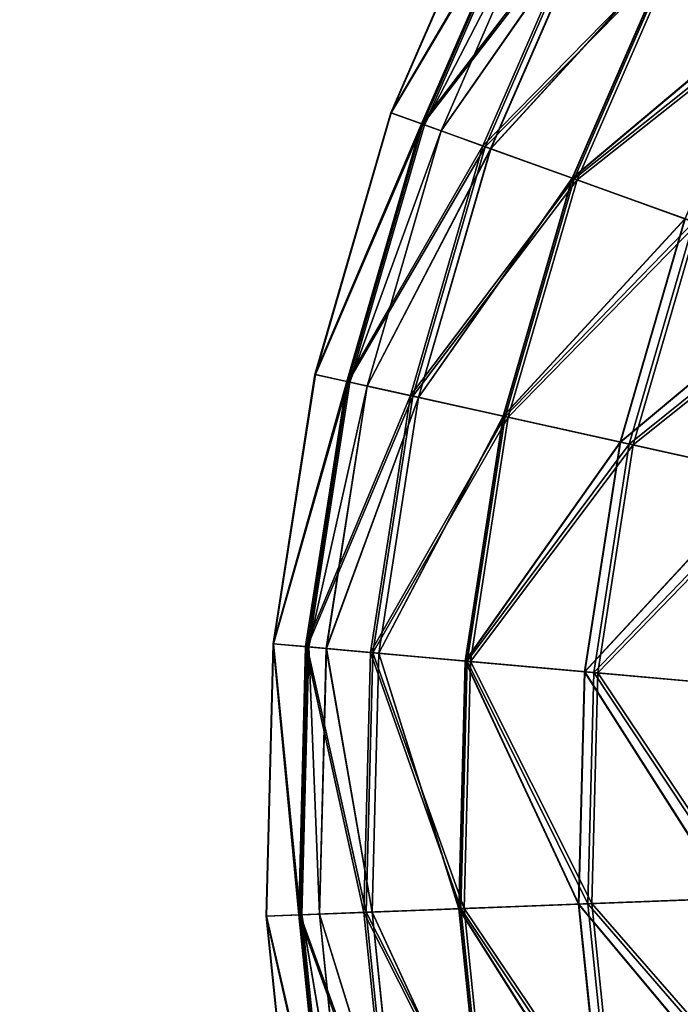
# Model space of a CAD drawing. Header units: millimetres. Extents: x 0 to 453, y 0 to 454.
# Tile 312 of 530: x 18 to 42, y 340 to 375. Entities that reach past the tile are written whole.
import ezdxf

# ---------------------------------------------------------------- set-up
doc = ezdxf.new("R2010")
doc.units = ezdxf.units.MM
doc.header["$LTSCALE"] = 25.4
doc.layers.get('0').update_dxf_attribs({"true_color": 0xff5454})

# ---------------------------------------------------------------- blocks, each defined once
blk = doc.blocks.new('KARO-V-10303.STL')
at = {"color": 250, "true_color": 0x262626}
mesh = blk.add_polyface(dxfattribs=at)
corners = [(-197.361, -32.381, 1779.606), (-197.458, 31.784, 1779.606), (-200, -0.302, 1779.606), (-189.803, 63.047, 1779.606), (-189.611, -63.62, 1779.606), (-177.232, 92.677, 1779.606), (-176.95, -93.212, 1779.606), (-160.07, 119.907, 1779.606), (-159.707, -120.39, 1779.606), (-138.763, 144.031, 1779.606), (-138.327, -144.45, 1779.606), (-113.862, 164.425, 1779.606), (-113.364, -164.768, 1779.606), (-86.012, 180.56, 1779.606), (-85.465, -180.82, 1779.606), (-55.934, 192.019, 1779.606), (-55.353, -192.188, 1779.606), (-24.407, 198.505, 1779.606), (-23.807, -198.578, 1779.606), (7.751, 199.85, 1779.606), (8.355, -199.825, 1779.606), (39.709, 196.018, 1779.606), (40.301, -195.897, 1779.606), (70.638, 187.11, 1779.606), (71.204, -186.896, 1779.606), (99.738, 173.356, 1779.606), (100.262, -173.054, 1779.606), (126.255, 155.112, 1779.606), (126.723, -154.73, 1779.606), (149.501, 132.851, 1779.606), (149.902, -132.398, 1779.606), (168.876, 107.149, 1779.606), (169.199, -106.637, 1779.606), (183.877, 78.671, 1779.606), (184.114, -78.115, 1779.606), (194.116, 48.157, 1779.606), (194.26, -47.57, 1779.606), (199.327, 16.395, 1779.606), (199.376, -15.792, 1779.606)]
mesh.append_faces([[corners[k] for k in face] for face in [(0, 1, 2), (37, 36, 38)]], dxfattribs={"vtx0": -1, "color": 250})
mesh.append_faces([[corners[k] for k in face] for face in [(1, 0, 3), (3, 4, 5), (5, 6, 7), (7, 8, 9), (9, 10, 11), (11, 12, 13), (13, 14, 15), (15, 16, 17), (17, 18, 19), (19, 20, 21), (21, 22, 23), (23, 24, 25), (25, 26, 27), (27, 28, 29), (29, 30, 31), (31, 32, 33), (33, 34, 35), (35, 36, 37)]], dxfattribs={"vtx0": -1, "vtx1": -1, "color": 250})
mesh.append_faces([[corners[k] for k in face] for face in [(3, 0, 4), (5, 4, 6), (7, 6, 8), (9, 8, 10), (11, 10, 12), (13, 12, 14), (15, 14, 16), (17, 16, 18), (19, 18, 20), (21, 20, 22), (23, 22, 24), (25, 24, 26), (27, 26, 28), (29, 28, 30), (31, 30, 32), (33, 32, 34), (35, 34, 36)]], dxfattribs={"vtx0": -1, "vtx2": -1, "color": 250})
mesh = blk.add_polyface(dxfattribs=at)
corners = [(-197.458, 31.784, 1778.806), (-197.361, -32.381, 1778.806), (-200, -0.302, 1778.806), (-189.803, 63.047, 1778.806), (-189.611, -63.62, 1778.806), (-177.232, 92.677, 1778.806), (-176.95, -93.212, 1778.806), (-160.07, 119.907, 1778.806), (-159.707, -120.39, 1778.806), (-138.763, 144.031, 1778.806), (-138.327, -144.45, 1778.806), (-113.862, 164.425, 1778.806), (-113.364, -164.768, 1778.806), (-86.012, 180.56, 1778.806), (-85.465, -180.82, 1778.806), (-55.934, 192.019, 1778.806), (-55.353, -192.188, 1778.806), (-24.407, 198.505, 1778.806), (-23.807, -198.578, 1778.806), (7.751, 199.85, 1778.806), (8.355, -199.825, 1778.806), (39.709, 196.018, 1778.806), (40.301, -195.897, 1778.806), (70.638, 187.11, 1778.806), (71.204, -186.896, 1778.806), (99.738, 173.356, 1778.806), (100.262, -173.054, 1778.806), (126.255, 155.112, 1778.806), (126.723, -154.73, 1778.806), (149.501, 132.851, 1778.806), (149.902, -132.398, 1778.806), (168.876, 107.149, 1778.806), (169.199, -106.637, 1778.806), (183.877, 78.671, 1778.806), (184.114, -78.115, 1778.806), (194.116, 48.157, 1778.806), (194.26, -47.57, 1778.806), (199.327, 16.395, 1778.806), (199.376, -15.792, 1778.806)]
mesh.append_faces([[corners[k] for k in face] for face in [(0, 1, 2), (36, 37, 38)]], dxfattribs={"vtx0": -1, "color": 250})
mesh.append_faces([[corners[k] for k in face] for face in [(1, 3, 4), (4, 5, 6), (6, 7, 8), (8, 9, 10), (10, 11, 12), (12, 13, 14), (14, 15, 16), (16, 17, 18), (18, 19, 20), (20, 21, 22), (22, 23, 24), (24, 25, 26), (26, 27, 28), (28, 29, 30), (30, 31, 32), (32, 33, 34), (34, 35, 36)]], dxfattribs={"vtx0": -1, "vtx1": -1, "color": 250})
mesh.append_faces([[corners[k] for k in face] for face in [(1, 0, 3), (4, 3, 5), (6, 5, 7), (8, 7, 9), (10, 9, 11), (12, 11, 13), (14, 13, 15), (16, 15, 17), (18, 17, 19), (20, 19, 21), (22, 21, 23), (24, 23, 25), (26, 25, 27), (28, 27, 29), (30, 29, 31), (32, 31, 33), (34, 33, 35), (36, 35, 37)]], dxfattribs={"vtx0": -1, "vtx2": -1, "color": 250})
at = {"color": 7, "true_color": 0xffffff}
mesh = blk.add_polyface(dxfattribs=at)
corners = [(-181.694, 146.018, 112.186), (-186.651, 137.562, 102.487), (-185.547, 137.164, 112.186), (-182.738, 146.554, 102.487)]
mesh.append_faces([[corners[k] for k in face] for face in [(0, 1, 2), (1, 0, 3)]], dxfattribs={"vtx0": -1, "color": 7})
mesh = blk.add_polyface(dxfattribs=at)
corners = [(-186.651, 137.562, 102.487), (-182.723, 146.547, 92.718), (-186.635, 137.556, 92.718), (-182.738, 146.554, 102.487)]
mesh.append_faces([[corners[k] for k in face] for face in [(0, 1, 2), (1, 0, 3)]], dxfattribs={"vtx0": -1, "color": 7})
mesh = blk.add_polyface(dxfattribs=at)
corners = [(-186.635, 137.556, 92.718), (-181.649, 145.995, 83.023), (-185.499, 137.147, 83.023), (-182.723, 146.547, 92.718)]
mesh.append_faces([[corners[k] for k in face] for face in [(0, 1, 2), (1, 0, 3)]], dxfattribs={"vtx0": -1, "color": 7})
mesh = blk.add_polyface(dxfattribs=at)
corners = [(-179.606, 144.945, 121.669), (-185.547, 137.164, 112.186), (-183.338, 136.367, 121.669), (-181.694, 146.018, 112.186)]
mesh.append_faces([[corners[k] for k in face] for face in [(0, 1, 2), (1, 0, 3)]], dxfattribs={"vtx0": -1, "color": 7})
mesh = blk.add_polyface(dxfattribs=at)
corners = [(-185.499, 137.147, 83.023), (-179.532, 144.907, 73.548), (-183.26, 136.339, 73.548), (-181.649, 145.995, 83.023)]
mesh.append_faces([[corners[k] for k in face] for face in [(0, 1, 2), (1, 0, 3)]], dxfattribs={"vtx0": -1, "color": 7})
mesh = blk.add_polyface(dxfattribs=at)
corners = [(-185.442, 137.126, 97.704), (-181.032, 145.678, 107.704), (-184.846, 136.911, 107.704), (-181.595, 145.967, 97.704)]
mesh.append_faces([[corners[k] for k in face] for face in [(0, 1, 2), (1, 0, 3)]], dxfattribs={"vtx0": -1, "color": 7})
mesh = blk.add_polyface(dxfattribs=at)
corners = [(-181.028, 145.676, 87.704), (-185.442, 137.126, 97.704), (-184.842, 136.91, 87.704), (-181.595, 145.967, 97.704)]
mesh.append_faces([[corners[k] for k in face] for face in [(0, 1, 2), (1, 0, 3)]], dxfattribs={"vtx0": -1, "color": 7})
mesh = blk.add_polyface(dxfattribs=at)
corners = [(-184.846, 136.911, 107.704), (-179.347, 144.813, 117.543), (-183.065, 136.268, 117.543), (-181.032, 145.678, 107.704)]
mesh.append_faces([[corners[k] for k in face] for face in [(0, 1, 2), (1, 0, 3)]], dxfattribs={"vtx0": -1, "color": 7})
mesh = blk.add_polyface(dxfattribs=at)
corners = [(-179.34, 144.809, 77.866), (-184.842, 136.91, 87.704), (-183.057, 136.265, 77.866), (-181.028, 145.676, 87.704)]
mesh.append_faces([[corners[k] for k in face] for face in [(0, 1, 2), (1, 0, 3)]], dxfattribs={"vtx0": -1, "color": 7})
mesh = blk.add_polyface(dxfattribs=at)
corners = [(-176.505, 143.353, 130.795), (-183.338, 136.367, 121.669), (-180.06, 135.184, 130.795), (-179.606, 144.945, 121.669)]
mesh.append_faces([[corners[k] for k in face] for face in [(0, 1, 2), (1, 0, 3)]], dxfattribs={"vtx0": -1, "color": 7})
mesh = blk.add_polyface(dxfattribs=at)
corners = [(-183.26, 136.339, 73.548), (-176.403, 143.3, 64.434), (-179.951, 135.145, 64.434), (-179.532, 144.907, 73.548)]
mesh.append_faces([[corners[k] for k in face] for face in [(0, 1, 2), (1, 0, 3)]], dxfattribs={"vtx0": -1, "color": 7})
mesh = blk.add_polyface(dxfattribs=at)
corners = [(-183.065, 136.268, 117.543), (-176.568, 143.385, 127.063), (-180.126, 135.208, 127.063), (-179.347, 144.813, 117.543)]
mesh.append_faces([[corners[k] for k in face] for face in [(0, 1, 2), (1, 0, 3)]], dxfattribs={"vtx0": -1, "color": 7})
mesh = blk.add_polyface(dxfattribs=at)
corners = [(-176.557, 143.379, 68.347), (-183.057, 136.265, 77.866), (-180.114, 135.204, 68.347), (-179.34, 144.809, 77.866)]
mesh.append_faces([[corners[k] for k in face] for face in [(0, 1, 2), (1, 0, 3)]], dxfattribs={"vtx0": -1, "color": 7})
mesh = blk.add_polyface(dxfattribs=at)
corners = [(-180.126, 135.208, 127.063), (-172.74, 141.419, 136.111), (-176.078, 133.747, 136.111), (-176.568, 143.385, 127.063)]
mesh.append_faces([[corners[k] for k in face] for face in [(0, 1, 2), (1, 0, 3)]], dxfattribs={"vtx0": -1, "color": 7})
mesh = blk.add_polyface(dxfattribs=at)
corners = [(-172.725, 141.411, 59.3), (-180.114, 135.204, 68.347), (-176.062, 133.742, 59.3), (-176.557, 143.379, 68.347)]
mesh.append_faces([[corners[k] for k in face] for face in [(0, 1, 2), (1, 0, 3)]], dxfattribs={"vtx0": -1, "color": 7})
mesh = blk.add_polyface(dxfattribs=at)
corners = [(-172.438, 141.264, 139.429), (-180.06, 135.184, 130.795), (-175.759, 133.632, 139.429), (-176.505, 143.353, 130.795)]
mesh.append_faces([[corners[k] for k in face] for face in [(0, 1, 2), (1, 0, 3)]], dxfattribs={"vtx0": -1, "color": 7})
mesh = blk.add_polyface(dxfattribs=at)
corners = [(-179.951, 135.145, 64.434), (-172.309, 141.198, 55.816), (-175.622, 133.583, 55.816), (-176.403, 143.3, 64.434)]
mesh.append_faces([[corners[k] for k in face] for face in [(0, 1, 2), (1, 0, 3)]], dxfattribs={"vtx0": -1, "color": 7})
mesh = blk.add_polyface(dxfattribs=at)
corners = [(-185.547, 137.164, 112.186), (-189.381, 128.144, 102.487), (-188.235, 127.89, 112.186), (-186.651, 137.562, 102.487)]
mesh.append_faces([[corners[k] for k in face] for face in [(0, 1, 2), (1, 0, 3)]], dxfattribs={"vtx0": -1, "color": 7})
mesh = blk.add_polyface(dxfattribs=at)
corners = [(-189.381, 128.144, 102.487), (-186.635, 137.556, 92.718), (-189.365, 128.14, 92.718), (-186.651, 137.562, 102.487)]
mesh.append_faces([[corners[k] for k in face] for face in [(0, 1, 2), (1, 0, 3)]], dxfattribs={"vtx0": -1, "color": 7})
mesh = blk.add_polyface(dxfattribs=at)
corners = [(-189.365, 128.14, 92.718), (-185.499, 137.147, 83.023), (-188.186, 127.879, 83.023), (-186.635, 137.556, 92.718)]
mesh.append_faces([[corners[k] for k in face] for face in [(0, 1, 2), (1, 0, 3)]], dxfattribs={"vtx0": -1, "color": 7})
mesh = blk.add_polyface(dxfattribs=at)
corners = [(-183.338, 136.367, 121.669), (-188.235, 127.89, 112.186), (-185.943, 127.382, 121.669), (-185.547, 137.164, 112.186)]
mesh.append_faces([[corners[k] for k in face] for face in [(0, 1, 2), (1, 0, 3)]], dxfattribs={"vtx0": -1, "color": 7})
mesh = blk.add_polyface(dxfattribs=at)
corners = [(-188.186, 127.879, 83.023), (-183.26, 136.339, 73.548), (-185.862, 127.364, 73.548), (-185.499, 137.147, 83.023)]
mesh.append_faces([[corners[k] for k in face] for face in [(0, 1, 2), (1, 0, 3)]], dxfattribs={"vtx0": -1, "color": 7})
mesh = blk.add_polyface(dxfattribs=at)
corners = [(-188.127, 127.866, 97.704), (-184.846, 136.911, 107.704), (-187.508, 127.729, 107.704), (-185.442, 137.126, 97.704)]
mesh.append_faces([[corners[k] for k in face] for face in [(0, 1, 2), (1, 0, 3)]], dxfattribs={"vtx0": -1, "color": 7})
mesh = blk.add_polyface(dxfattribs=at)
corners = [(-184.842, 136.91, 87.704), (-188.127, 127.866, 97.704), (-187.504, 127.728, 87.704), (-185.442, 137.126, 97.704)]
mesh.append_faces([[corners[k] for k in face] for face in [(0, 1, 2), (1, 0, 3)]], dxfattribs={"vtx0": -1, "color": 7})
mesh = blk.add_polyface(dxfattribs=at)
corners = [(-187.508, 127.729, 107.704), (-183.065, 136.268, 117.543), (-185.659, 127.319, 117.543), (-184.846, 136.911, 107.704)]
mesh.append_faces([[corners[k] for k in face] for face in [(0, 1, 2), (1, 0, 3)]], dxfattribs={"vtx0": -1, "color": 7})
mesh = blk.add_polyface(dxfattribs=at)
corners = [(-183.057, 136.265, 77.866), (-187.504, 127.728, 87.704), (-185.651, 127.317, 77.866), (-184.842, 136.91, 87.704)]
mesh.append_faces([[corners[k] for k in face] for face in [(0, 1, 2), (1, 0, 3)]], dxfattribs={"vtx0": -1, "color": 7})
mesh = blk.add_polyface(dxfattribs=at)
corners = [(-180.06, 135.184, 130.795), (-185.943, 127.382, 121.669), (-182.54, 126.628, 130.795), (-183.338, 136.367, 121.669)]
mesh.append_faces([[corners[k] for k in face] for face in [(0, 1, 2), (1, 0, 3)]], dxfattribs={"vtx0": -1, "color": 7})
mesh = blk.add_polyface(dxfattribs=at)
corners = [(-185.862, 127.364, 73.548), (-179.951, 135.145, 64.434), (-182.428, 126.603, 64.434), (-183.26, 136.339, 73.548)]
mesh.append_faces([[corners[k] for k in face] for face in [(0, 1, 2), (1, 0, 3)]], dxfattribs={"vtx0": -1, "color": 7})
mesh = blk.add_polyface(dxfattribs=at)
corners = [(-185.659, 127.319, 117.543), (-180.126, 135.208, 127.063), (-182.609, 126.643, 127.063), (-183.065, 136.268, 117.543)]
mesh.append_faces([[corners[k] for k in face] for face in [(0, 1, 2), (1, 0, 3)]], dxfattribs={"vtx0": -1, "color": 7})
mesh = blk.add_polyface(dxfattribs=at)
corners = [(-180.114, 135.204, 68.347), (-185.651, 127.317, 77.866), (-182.597, 126.64, 68.347), (-183.057, 136.265, 77.866)]
mesh.append_faces([[corners[k] for k in face] for face in [(0, 1, 2), (1, 0, 3)]], dxfattribs={"vtx0": -1, "color": 7})
mesh = blk.add_polyface(dxfattribs=at)
corners = [(-182.609, 126.643, 127.063), (-176.078, 133.747, 136.111), (-178.407, 125.712, 136.111), (-180.126, 135.208, 127.063)]
mesh.append_faces([[corners[k] for k in face] for face in [(0, 1, 2), (1, 0, 3)]], dxfattribs={"vtx0": -1, "color": 7})
mesh = blk.add_polyface(dxfattribs=at)
corners = [(-176.062, 133.742, 59.3), (-182.597, 126.64, 68.347), (-178.391, 125.708, 59.3), (-180.114, 135.204, 68.347)]
mesh.append_faces([[corners[k] for k in face] for face in [(0, 1, 2), (1, 0, 3)]], dxfattribs={"vtx0": -1, "color": 7})
mesh = blk.add_polyface(dxfattribs=at)
corners = [(-175.759, 133.632, 139.429), (-182.54, 126.628, 130.795), (-178.076, 125.639, 139.429), (-180.06, 135.184, 130.795)]
mesh.append_faces([[corners[k] for k in face] for face in [(0, 1, 2), (1, 0, 3)]], dxfattribs={"vtx0": -1, "color": 7})
mesh = blk.add_polyface(dxfattribs=at)
corners = [(-182.428, 126.603, 64.434), (-175.622, 133.583, 55.816), (-177.935, 125.607, 55.816), (-179.951, 135.145, 64.434)]
mesh.append_faces([[corners[k] for k in face] for face in [(0, 1, 2), (1, 0, 3)]], dxfattribs={"vtx0": -1, "color": 7})
mesh = blk.add_polyface(dxfattribs=at)
corners = [(-178.407, 125.712, 136.111), (-170.984, 131.909, 144.542), (-173.12, 124.541, 144.542), (-176.078, 133.747, 136.111)]
mesh.append_faces([[corners[k] for k in face] for face in [(0, 1, 2), (1, 0, 3)]], dxfattribs={"vtx0": -1, "color": 7})
mesh = blk.add_polyface(dxfattribs=at)
corners = [(-170.965, 131.903, 50.872), (-178.391, 125.708, 59.3), (-173.101, 124.536, 50.872), (-176.062, 133.742, 59.3)]
mesh.append_faces([[corners[k] for k in face] for face in [(0, 1, 2), (1, 0, 3)]], dxfattribs={"vtx0": -1, "color": 7})
mesh = blk.add_polyface(dxfattribs=at)
corners = [(-170.5, 131.735, 147.44), (-178.076, 125.639, 139.429), (-172.618, 124.429, 147.44), (-175.759, 133.632, 139.429)]
mesh.append_faces([[corners[k] for k in face] for face in [(0, 1, 2), (1, 0, 3)]], dxfattribs={"vtx0": -1, "color": 7})
mesh = blk.add_polyface(dxfattribs=at)
corners = [(-177.935, 125.607, 55.816), (-170.338, 131.676, 47.824), (-172.449, 124.392, 47.824), (-175.622, 133.583, 55.816)]
mesh.append_faces([[corners[k] for k in face] for face in [(0, 1, 2), (1, 0, 3)]], dxfattribs={"vtx0": -1, "color": 7})
mesh = blk.add_polyface(dxfattribs=at)
corners = [(-188.235, 127.89, 112.186), (-190.885, 118.453, 102.487), (-189.716, 118.348, 112.186), (-189.381, 128.144, 102.487)]
mesh.append_faces([[corners[k] for k in face] for face in [(0, 1, 2), (1, 0, 3)]], dxfattribs={"vtx0": -1, "color": 7})
mesh = blk.add_polyface(dxfattribs=at)
corners = [(-190.885, 118.453, 102.487), (-189.365, 128.14, 92.718), (-190.868, 118.452, 92.718), (-189.381, 128.144, 102.487)]
mesh.append_faces([[corners[k] for k in face] for face in [(0, 1, 2), (1, 0, 3)]], dxfattribs={"vtx0": -1, "color": 7})
mesh = blk.add_polyface(dxfattribs=at)
corners = [(-190.868, 118.452, 92.718), (-188.186, 127.879, 83.023), (-189.665, 118.343, 83.023), (-189.365, 128.14, 92.718)]
mesh.append_faces([[corners[k] for k in face] for face in [(0, 1, 2), (1, 0, 3)]], dxfattribs={"vtx0": -1, "color": 7})
mesh = blk.add_polyface(dxfattribs=at)
corners = [(-185.943, 127.382, 121.669), (-189.716, 118.348, 112.186), (-187.378, 118.137, 121.669), (-188.235, 127.89, 112.186)]
mesh.append_faces([[corners[k] for k in face] for face in [(0, 1, 2), (1, 0, 3)]], dxfattribs={"vtx0": -1, "color": 7})
mesh = blk.add_polyface(dxfattribs=at)
corners = [(-189.665, 118.343, 83.023), (-185.862, 127.364, 73.548), (-187.295, 118.13, 73.548), (-188.186, 127.879, 83.023)]
mesh.append_faces([[corners[k] for k in face] for face in [(0, 1, 2), (1, 0, 3)]], dxfattribs={"vtx0": -1, "color": 7})
mesh = blk.add_polyface(dxfattribs=at)
corners = [(-187.504, 127.728, 87.704), (-189.605, 118.338, 97.704), (-188.97, 118.281, 87.704), (-188.127, 127.866, 97.704)]
mesh.append_faces([[corners[k] for k in face] for face in [(0, 1, 2), (1, 0, 3)]], dxfattribs={"vtx0": -1, "color": 7})
mesh = blk.add_polyface(dxfattribs=at)
corners = [(-189.605, 118.338, 97.704), (-187.508, 127.729, 107.704), (-188.974, 118.281, 107.704), (-188.127, 127.866, 97.704)]
mesh.append_faces([[corners[k] for k in face] for face in [(0, 1, 2), (1, 0, 3)]], dxfattribs={"vtx0": -1, "color": 7})
mesh = blk.add_polyface(dxfattribs=at)
corners = [(-188.974, 118.281, 107.704), (-185.659, 127.319, 117.543), (-187.088, 118.111, 117.543), (-187.508, 127.729, 107.704)]
mesh.append_faces([[corners[k] for k in face] for face in [(0, 1, 2), (1, 0, 3)]], dxfattribs={"vtx0": -1, "color": 7})
mesh = blk.add_polyface(dxfattribs=at)
corners = [(-185.651, 127.317, 77.866), (-188.97, 118.281, 87.704), (-187.08, 118.11, 77.866), (-187.504, 127.728, 87.704)]
mesh.append_faces([[corners[k] for k in face] for face in [(0, 1, 2), (1, 0, 3)]], dxfattribs={"vtx0": -1, "color": 7})
mesh = blk.add_polyface(dxfattribs=at)
corners = [(-182.54, 126.628, 130.795), (-187.378, 118.137, 121.669), (-183.906, 117.825, 130.795), (-185.943, 127.382, 121.669)]
mesh.append_faces([[corners[k] for k in face] for face in [(0, 1, 2), (1, 0, 3)]], dxfattribs={"vtx0": -1, "color": 7})
mesh = blk.add_polyface(dxfattribs=at)
corners = [(-187.295, 118.13, 73.548), (-182.428, 126.603, 64.434), (-183.791, 117.814, 64.434), (-185.862, 127.364, 73.548)]
mesh.append_faces([[corners[k] for k in face] for face in [(0, 1, 2), (1, 0, 3)]], dxfattribs={"vtx0": -1, "color": 7})
mesh = blk.add_polyface(dxfattribs=at)
corners = [(-187.088, 118.111, 117.543), (-182.609, 126.643, 127.063), (-183.976, 117.831, 127.063), (-185.659, 127.319, 117.543)]
mesh.append_faces([[corners[k] for k in face] for face in [(0, 1, 2), (1, 0, 3)]], dxfattribs={"vtx0": -1, "color": 7})
mesh = blk.add_polyface(dxfattribs=at)
corners = [(-182.597, 126.64, 68.347), (-187.08, 118.11, 77.866), (-183.964, 117.83, 68.347), (-185.651, 127.317, 77.866)]
mesh.append_faces([[corners[k] for k in face] for face in [(0, 1, 2), (1, 0, 3)]], dxfattribs={"vtx0": -1, "color": 7})
mesh = blk.add_polyface(dxfattribs=at)
corners = [(-183.976, 117.831, 127.063), (-178.407, 125.712, 136.111), (-179.69, 117.445, 136.111), (-182.609, 126.643, 127.063)]
mesh.append_faces([[corners[k] for k in face] for face in [(0, 1, 2), (1, 0, 3)]], dxfattribs={"vtx0": -1, "color": 7})
mesh = blk.add_polyface(dxfattribs=at)
corners = [(-178.391, 125.708, 59.3), (-183.964, 117.83, 68.347), (-179.673, 117.443, 59.3), (-182.597, 126.64, 68.347)]
mesh.append_faces([[corners[k] for k in face] for face in [(0, 1, 2), (1, 0, 3)]], dxfattribs={"vtx0": -1, "color": 7})
mesh = blk.add_polyface(dxfattribs=at)
corners = [(-178.076, 125.639, 139.429), (-183.906, 117.825, 130.795), (-179.352, 117.414, 139.429), (-182.54, 126.628, 130.795)]
mesh.append_faces([[corners[k] for k in face] for face in [(0, 1, 2), (1, 0, 3)]], dxfattribs={"vtx0": -1, "color": 7})
mesh = blk.add_polyface(dxfattribs=at)
corners = [(-183.791, 117.814, 64.434), (-177.935, 125.607, 55.816), (-179.208, 117.401, 55.816), (-182.428, 126.603, 64.434)]
mesh.append_faces([[corners[k] for k in face] for face in [(0, 1, 2), (1, 0, 3)]], dxfattribs={"vtx0": -1, "color": 7})
mesh = blk.add_polyface(dxfattribs=at)
corners = [(-179.69, 117.445, 136.111), (-173.12, 124.541, 144.542), (-174.297, 116.959, 144.542), (-178.407, 125.712, 136.111)]
mesh.append_faces([[corners[k] for k in face] for face in [(0, 1, 2), (1, 0, 3)]], dxfattribs={"vtx0": -1, "color": 7})
mesh = blk.add_polyface(dxfattribs=at)
corners = [(-173.101, 124.536, 50.872), (-179.673, 117.443, 59.3), (-174.277, 116.957, 50.872), (-178.391, 125.708, 59.3)]
mesh.append_faces([[corners[k] for k in face] for face in [(0, 1, 2), (1, 0, 3)]], dxfattribs={"vtx0": -1, "color": 7})
mesh = blk.add_polyface(dxfattribs=at)
corners = [(-172.618, 124.429, 147.44), (-179.352, 117.414, 139.429), (-173.784, 116.913, 147.44), (-178.076, 125.639, 139.429)]
mesh.append_faces([[corners[k] for k in face] for face in [(0, 1, 2), (1, 0, 3)]], dxfattribs={"vtx0": -1, "color": 7})
mesh = blk.add_polyface(dxfattribs=at)
corners = [(-179.208, 117.401, 55.816), (-172.449, 124.392, 47.824), (-173.612, 116.898, 47.824), (-177.935, 125.607, 55.816)]
mesh.append_faces([[corners[k] for k in face] for face in [(0, 1, 2), (1, 0, 3)]], dxfattribs={"vtx0": -1, "color": 7})
at = {"color": 250, "true_color": 0x262626}
mesh = blk.add_polyface(dxfattribs=at)
corners = [(-160.07, 119.907, 1779.606), (-177.232, 92.677, 1778.806), (-177.232, 92.677, 1779.606), (-160.07, 119.907, 1778.806)]
mesh.append_faces([[corners[k] for k in face] for face in [(0, 1, 2), (1, 0, 3)]], dxfattribs={"vtx0": -1, "color": 250})
at = {"color": 7, "true_color": 0xffffff}
mesh = blk.add_polyface(dxfattribs=at)
corners = [(-189.964, 108.695, 112.186), (-190.885, 118.453, 102.487), (-191.137, 108.65, 102.487), (-189.716, 118.348, 112.186)]
mesh.append_faces([[corners[k] for k in face] for face in [(0, 1, 2), (1, 0, 3)]], dxfattribs={"vtx0": -1, "color": 7})
mesh = blk.add_polyface(dxfattribs=at)
corners = [(-190.885, 118.453, 102.487), (-191.12, 108.651, 92.718), (-191.137, 108.65, 102.487), (-190.868, 118.452, 92.718)]
mesh.append_faces([[corners[k] for k in face] for face in [(0, 1, 2), (1, 0, 3)]], dxfattribs={"vtx0": -1, "color": 7})
mesh = blk.add_polyface(dxfattribs=at)
corners = [(-190.868, 118.452, 92.718), (-189.913, 108.697, 83.023), (-191.12, 108.651, 92.718), (-189.665, 118.343, 83.023)]
mesh.append_faces([[corners[k] for k in face] for face in [(0, 1, 2), (1, 0, 3)]], dxfattribs={"vtx0": -1, "color": 7})
mesh = blk.add_polyface(dxfattribs=at)
corners = [(-187.618, 108.785, 121.669), (-189.716, 118.348, 112.186), (-189.964, 108.695, 112.186), (-187.378, 118.137, 121.669)]
mesh.append_faces([[corners[k] for k in face] for face in [(0, 1, 2), (1, 0, 3)]], dxfattribs={"vtx0": -1, "color": 7})
mesh = blk.add_polyface(dxfattribs=at)
corners = [(-189.665, 118.343, 83.023), (-187.535, 108.788, 73.548), (-189.913, 108.697, 83.023), (-187.295, 118.13, 73.548)]
mesh.append_faces([[corners[k] for k in face] for face in [(0, 1, 2), (1, 0, 3)]], dxfattribs={"vtx0": -1, "color": 7})
mesh = blk.add_polyface(dxfattribs=at)
corners = [(-189.216, 108.724, 87.704), (-189.605, 118.338, 97.704), (-189.853, 108.699, 97.704), (-188.97, 118.281, 87.704)]
mesh.append_faces([[corners[k] for k in face] for face in [(0, 1, 2), (1, 0, 3)]], dxfattribs={"vtx0": -1, "color": 7})
mesh = blk.add_polyface(dxfattribs=at)
corners = [(-189.605, 118.338, 97.704), (-189.22, 108.724, 107.704), (-189.853, 108.699, 97.704), (-188.974, 118.281, 107.704)]
mesh.append_faces([[corners[k] for k in face] for face in [(0, 1, 2), (1, 0, 3)]], dxfattribs={"vtx0": -1, "color": 7})
mesh = blk.add_polyface(dxfattribs=at)
corners = [(-188.974, 118.281, 107.704), (-187.327, 108.796, 117.543), (-189.22, 108.724, 107.704), (-187.088, 118.111, 117.543)]
mesh.append_faces([[corners[k] for k in face] for face in [(0, 1, 2), (1, 0, 3)]], dxfattribs={"vtx0": -1, "color": 7})
mesh = blk.add_polyface(dxfattribs=at)
corners = [(-187.319, 108.797, 77.866), (-188.97, 118.281, 87.704), (-189.216, 108.724, 87.704), (-187.08, 118.11, 77.866)]
mesh.append_faces([[corners[k] for k in face] for face in [(0, 1, 2), (1, 0, 3)]], dxfattribs={"vtx0": -1, "color": 7})
mesh = blk.add_polyface(dxfattribs=at)
corners = [(-184.135, 108.919, 130.795), (-187.378, 118.137, 121.669), (-187.618, 108.785, 121.669), (-183.906, 117.825, 130.795)]
mesh.append_faces([[corners[k] for k in face] for face in [(0, 1, 2), (1, 0, 3)]], dxfattribs={"vtx0": -1, "color": 7})
mesh = blk.add_polyface(dxfattribs=at)
corners = [(-187.295, 118.13, 73.548), (-184.02, 108.923, 64.434), (-187.535, 108.788, 73.548), (-183.791, 117.814, 64.434)]
mesh.append_faces([[corners[k] for k in face] for face in [(0, 1, 2), (1, 0, 3)]], dxfattribs={"vtx0": -1, "color": 7})
mesh = blk.add_polyface(dxfattribs=at)
corners = [(-187.088, 118.111, 117.543), (-184.206, 108.916, 127.063), (-187.327, 108.796, 117.543), (-183.976, 117.831, 127.063)]
mesh.append_faces([[corners[k] for k in face] for face in [(0, 1, 2), (1, 0, 3)]], dxfattribs={"vtx0": -1, "color": 7})
mesh = blk.add_polyface(dxfattribs=at)
corners = [(-184.193, 108.917, 68.347), (-187.08, 118.11, 77.866), (-187.319, 108.797, 77.866), (-183.964, 117.83, 68.347)]
mesh.append_faces([[corners[k] for k in face] for face in [(0, 1, 2), (1, 0, 3)]], dxfattribs={"vtx0": -1, "color": 7})
mesh = blk.add_polyface(dxfattribs=at)
corners = [(-183.976, 117.831, 127.063), (-179.905, 109.082, 136.111), (-184.206, 108.916, 127.063), (-179.69, 117.445, 136.111)]
mesh.append_faces([[corners[k] for k in face] for face in [(0, 1, 2), (1, 0, 3)]], dxfattribs={"vtx0": -1, "color": 7})
mesh = blk.add_polyface(dxfattribs=at)
corners = [(-179.888, 109.082, 59.3), (-183.964, 117.83, 68.347), (-184.193, 108.917, 68.347), (-179.673, 117.443, 59.3)]
mesh.append_faces([[corners[k] for k in face] for face in [(0, 1, 2), (1, 0, 3)]], dxfattribs={"vtx0": -1, "color": 7})
mesh = blk.add_polyface(dxfattribs=at)
corners = [(-179.566, 109.095, 139.429), (-183.906, 117.825, 130.795), (-184.135, 108.919, 130.795), (-179.352, 117.414, 139.429)]
mesh.append_faces([[corners[k] for k in face] for face in [(0, 1, 2), (1, 0, 3)]], dxfattribs={"vtx0": -1, "color": 7})
mesh = blk.add_polyface(dxfattribs=at)
corners = [(-183.791, 117.814, 64.434), (-179.421, 109.1, 55.816), (-184.02, 108.923, 64.434), (-179.208, 117.401, 55.816)]
mesh.append_faces([[corners[k] for k in face] for face in [(0, 1, 2), (1, 0, 3)]], dxfattribs={"vtx0": -1, "color": 7})
mesh = blk.add_polyface(dxfattribs=at)
corners = [(-179.69, 117.445, 136.111), (-174.494, 109.289, 144.542), (-179.905, 109.082, 136.111), (-174.297, 116.959, 144.542)]
mesh.append_faces([[corners[k] for k in face] for face in [(0, 1, 2), (1, 0, 3)]], dxfattribs={"vtx0": -1, "color": 7})
mesh = blk.add_polyface(dxfattribs=at)
corners = [(-174.474, 109.29, 50.872), (-179.673, 117.443, 59.3), (-179.888, 109.082, 59.3), (-174.277, 116.957, 50.872)]
mesh.append_faces([[corners[k] for k in face] for face in [(0, 1, 2), (1, 0, 3)]], dxfattribs={"vtx0": -1, "color": 7})
mesh = blk.add_polyface(dxfattribs=at)
corners = [(-173.98, 109.309, 147.44), (-179.352, 117.414, 139.429), (-179.566, 109.095, 139.429), (-173.784, 116.913, 147.44)]
mesh.append_faces([[corners[k] for k in face] for face in [(0, 1, 2), (1, 0, 3)]], dxfattribs={"vtx0": -1, "color": 7})
mesh = blk.add_polyface(dxfattribs=at)
corners = [(-179.208, 117.401, 55.816), (-173.807, 109.316, 47.824), (-179.421, 109.1, 55.816), (-173.612, 116.898, 47.824)]
mesh.append_faces([[corners[k] for k in face] for face in [(0, 1, 2), (1, 0, 3)]], dxfattribs={"vtx0": -1, "color": 7})
mesh = blk.add_polyface(dxfattribs=at)
corners = [(-179.905, 109.082, 136.111), (-173.709, 101.658, 144.542), (-179.048, 100.759, 136.111), (-174.494, 109.289, 144.542)]
mesh.append_faces([[corners[k] for k in face] for face in [(0, 1, 2), (1, 0, 3)]], dxfattribs={"vtx0": -1, "color": 7})
mesh = blk.add_polyface(dxfattribs=at)
corners = [(-173.689, 101.661, 50.872), (-179.888, 109.082, 59.3), (-179.032, 100.762, 59.3), (-174.474, 109.29, 50.872)]
mesh.append_faces([[corners[k] for k in face] for face in [(0, 1, 2), (1, 0, 3)]], dxfattribs={"vtx0": -1, "color": 7})
mesh = blk.add_polyface(dxfattribs=at)
corners = [(-173.201, 101.743, 147.44), (-179.566, 109.095, 139.429), (-178.714, 100.816, 139.429), (-173.98, 109.309, 147.44)]
mesh.append_faces([[corners[k] for k in face] for face in [(0, 1, 2), (1, 0, 3)]], dxfattribs={"vtx0": -1, "color": 7})
mesh = blk.add_polyface(dxfattribs=at)
corners = [(-179.421, 109.1, 55.816), (-173.031, 101.772, 47.824), (-178.571, 100.84, 55.816), (-173.807, 109.316, 47.824)]
mesh.append_faces([[corners[k] for k in face] for face in [(0, 1, 2), (1, 0, 3)]], dxfattribs={"vtx0": -1, "color": 7})
mesh = blk.add_polyface(dxfattribs=at)
corners = [(-189.22, 108.724, 107.704), (-186.374, 99.527, 117.543), (-188.241, 99.213, 107.704), (-187.327, 108.796, 117.543)]
mesh.append_faces([[corners[k] for k in face] for face in [(0, 1, 2), (1, 0, 3)]], dxfattribs={"vtx0": -1, "color": 7})
mesh = blk.add_polyface(dxfattribs=at)
corners = [(-186.365, 99.529, 77.866), (-189.216, 108.724, 87.704), (-188.237, 99.214, 87.704), (-187.319, 108.797, 77.866)]
mesh.append_faces([[corners[k] for k in face] for face in [(0, 1, 2), (1, 0, 3)]], dxfattribs={"vtx0": -1, "color": 7})
mesh = blk.add_polyface(dxfattribs=at)
corners = [(-183.223, 100.057, 130.795), (-187.618, 108.785, 121.669), (-186.661, 99.479, 121.669), (-184.135, 108.919, 130.795)]
mesh.append_faces([[corners[k] for k in face] for face in [(0, 1, 2), (1, 0, 3)]], dxfattribs={"vtx0": -1, "color": 7})
mesh = blk.add_polyface(dxfattribs=at)
corners = [(-187.535, 108.788, 73.548), (-183.11, 100.076, 64.434), (-186.578, 99.493, 73.548), (-184.02, 108.923, 64.434)]
mesh.append_faces([[corners[k] for k in face] for face in [(0, 1, 2), (1, 0, 3)]], dxfattribs={"vtx0": -1, "color": 7})
mesh = blk.add_polyface(dxfattribs=at)
corners = [(-187.327, 108.796, 117.543), (-183.293, 100.046, 127.063), (-186.374, 99.527, 117.543), (-184.206, 108.916, 127.063)]
mesh.append_faces([[corners[k] for k in face] for face in [(0, 1, 2), (1, 0, 3)]], dxfattribs={"vtx0": -1, "color": 7})
mesh = blk.add_polyface(dxfattribs=at)
corners = [(-183.281, 100.048, 68.347), (-187.319, 108.797, 77.866), (-186.365, 99.529, 77.866), (-184.193, 108.917, 68.347)]
mesh.append_faces([[corners[k] for k in face] for face in [(0, 1, 2), (1, 0, 3)]], dxfattribs={"vtx0": -1, "color": 7})
mesh = blk.add_polyface(dxfattribs=at)
corners = [(-184.206, 108.916, 127.063), (-179.048, 100.759, 136.111), (-183.293, 100.046, 127.063), (-179.905, 109.082, 136.111)]
mesh.append_faces([[corners[k] for k in face] for face in [(0, 1, 2), (1, 0, 3)]], dxfattribs={"vtx0": -1, "color": 7})
mesh = blk.add_polyface(dxfattribs=at)
corners = [(-179.032, 100.762, 59.3), (-184.193, 108.917, 68.347), (-183.281, 100.048, 68.347), (-179.888, 109.082, 59.3)]
mesh.append_faces([[corners[k] for k in face] for face in [(0, 1, 2), (1, 0, 3)]], dxfattribs={"vtx0": -1, "color": 7})
mesh = blk.add_polyface(dxfattribs=at)
corners = [(-178.714, 100.816, 139.429), (-184.135, 108.919, 130.795), (-183.223, 100.057, 130.795), (-179.566, 109.095, 139.429)]
mesh.append_faces([[corners[k] for k in face] for face in [(0, 1, 2), (1, 0, 3)]], dxfattribs={"vtx0": -1, "color": 7})
mesh = blk.add_polyface(dxfattribs=at)
corners = [(-184.02, 108.923, 64.434), (-178.571, 100.84, 55.816), (-183.11, 100.076, 64.434), (-179.421, 109.1, 55.816)]
mesh.append_faces([[corners[k] for k in face] for face in [(0, 1, 2), (1, 0, 3)]], dxfattribs={"vtx0": -1, "color": 7})
mesh = blk.add_polyface(dxfattribs=at)
corners = [(-188.976, 99.09, 112.186), (-191.137, 108.65, 102.487), (-190.133, 98.895, 102.487), (-189.964, 108.695, 112.186)]
mesh.append_faces([[corners[k] for k in face] for face in [(0, 1, 2), (1, 0, 3)]], dxfattribs={"vtx0": -1, "color": 7})
mesh = blk.add_polyface(dxfattribs=at)
corners = [(-191.137, 108.65, 102.487), (-190.117, 98.898, 92.718), (-190.133, 98.895, 102.487), (-191.12, 108.651, 92.718)]
mesh.append_faces([[corners[k] for k in face] for face in [(0, 1, 2), (1, 0, 3)]], dxfattribs={"vtx0": -1, "color": 7})
mesh = blk.add_polyface(dxfattribs=at)
corners = [(-191.12, 108.651, 92.718), (-188.926, 99.098, 83.023), (-190.117, 98.898, 92.718), (-189.913, 108.697, 83.023)]
mesh.append_faces([[corners[k] for k in face] for face in [(0, 1, 2), (1, 0, 3)]], dxfattribs={"vtx0": -1, "color": 7})
mesh = blk.add_polyface(dxfattribs=at)
corners = [(-186.661, 99.479, 121.669), (-189.964, 108.695, 112.186), (-188.976, 99.09, 112.186), (-187.618, 108.785, 121.669)]
mesh.append_faces([[corners[k] for k in face] for face in [(0, 1, 2), (1, 0, 3)]], dxfattribs={"vtx0": -1, "color": 7})
mesh = blk.add_polyface(dxfattribs=at)
corners = [(-189.913, 108.697, 83.023), (-186.578, 99.493, 73.548), (-188.926, 99.098, 83.023), (-187.535, 108.788, 73.548)]
mesh.append_faces([[corners[k] for k in face] for face in [(0, 1, 2), (1, 0, 3)]], dxfattribs={"vtx0": -1, "color": 7})
mesh = blk.add_polyface(dxfattribs=at)
corners = [(-189.853, 108.699, 97.704), (-188.241, 99.213, 107.704), (-188.866, 99.108, 97.704), (-189.22, 108.724, 107.704)]
mesh.append_faces([[corners[k] for k in face] for face in [(0, 1, 2), (1, 0, 3)]], dxfattribs={"vtx0": -1, "color": 7})
mesh = blk.add_polyface(dxfattribs=at)
corners = [(-188.237, 99.214, 87.704), (-189.853, 108.699, 97.704), (-188.866, 99.108, 97.704), (-189.216, 108.724, 87.704)]
mesh.append_faces([[corners[k] for k in face] for face in [(0, 1, 2), (1, 0, 3)]], dxfattribs={"vtx0": -1, "color": 7})

msp = doc.modelspace()

# ---------------------------------------------------------------- block references
at = {"color": 0}
msp.add_blockref('KARO-V-10303.STL', (218.033, 234.202, -17.81), dxfattribs=at)

doc.saveas('drawing.dxf')
